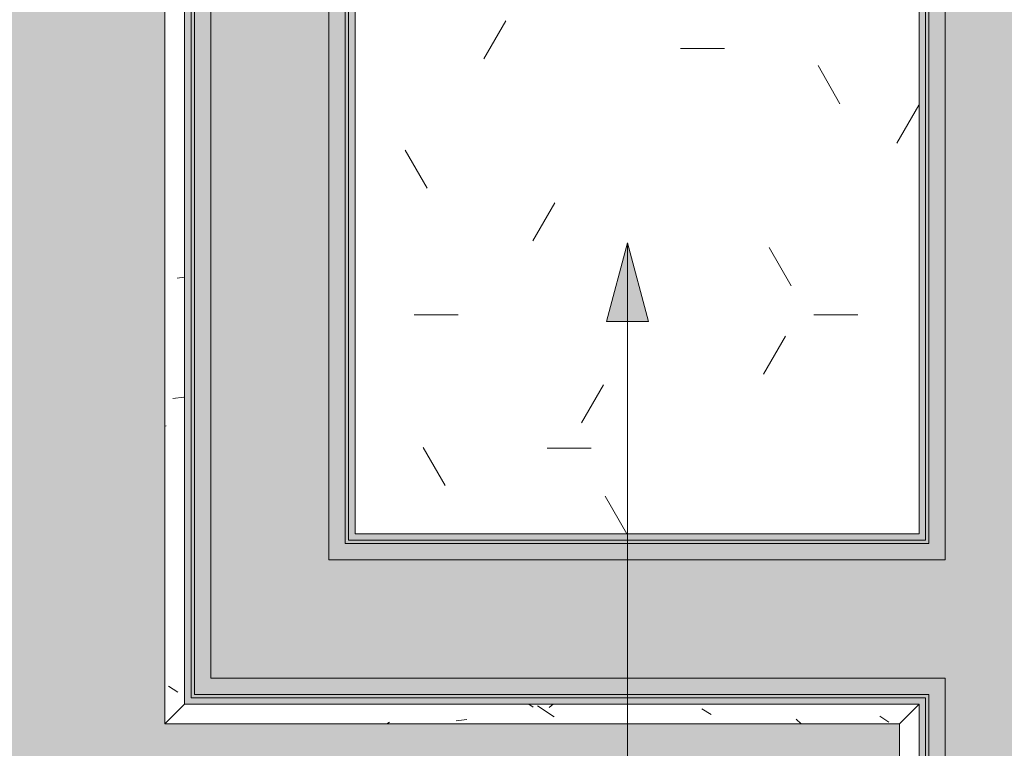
# Model space of a CAD drawing. Header units: millimetres. Extents: x 5980700 to 6194397, y -12939 to 2351883.
# Tile 425 of 587: x 6096106 to 6096857, y 3531 to 4086. Entities that reach past the tile are written whole.
import ezdxf

# ---------------------------------------------------------------- set-up
doc = ezdxf.new("R2010")
doc.units = ezdxf.units.MM
for name, color, linetype, lineweight in [('A-CLNG-PATT', 13, 'Continuous', 9), ('A-FLOR-PATT', 8, 'Continuous', 18), ('A-WALL', 113, 'Continuous', 18), ('A-WALL-PATT', 111, 'Continuous', 25), ('G-ANNO-TEXT', 231, 'Continuous', 9)]:
    doc.layers.add(name, color=color, linetype=linetype, lineweight=lineweight)
pattern_1 = [(49.99999999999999, (0, 0), (182.184668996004, -15.93908553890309), [19.05, -209.55]), (355, (0, 0), (-35.24242749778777, 191.0566080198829), [15.24, -167.64]), (100.451, (15.182, -1.328), (146.9425016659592, 175.1166878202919), [16.19, -178.09]), (46.184, (0, 50.8), (271.0788941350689, -42.04327417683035), [28.575, -314.325]), (96.636, (22.59, 47.297), (237.4025071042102, 247.4272132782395), [24.285, -267.135]), (351.184, (0, 50.8), (237.404605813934, 247.4251178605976), [22.86, -251.46]), (21, (25.4, 38.1), (151.6148798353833, -102.2655185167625), [19.05, -209.55]), (326, (25.4, 38.1), (61.80235996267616, 184.1877424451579), [15.24, -167.64]), (71.45100000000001, (38.035, 29.578), (213.4170626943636, 81.92136778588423), [16.19, -178.09]), (37.50000000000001, (0, 0), (3.08832282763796, 84.55507579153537), [8.382, -157.226, 8.382, -161.798, -168.275]), (37.50000000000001, (0, 0), (3.08832282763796, 84.55507579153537), [-335.788, 8.382, -159.893]), (7.499999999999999, (0, 0), (66.81943811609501, 100.1807470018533), [8.382, -88.646, 8.382, -153.416, -64.135]), (7.499999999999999, (0, 0), (66.81943811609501, 100.1807470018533), [-258.826, 8.382, -55.753]), (327.5, (-56.642, 0), (135.5904877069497, -5.7289126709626), [8.382, -55.118, 8.382, -189.738, -262.89]), (327.5, (-56.642, 0), (135.5904877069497, -5.7289126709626), [-261.62, 8.382, -254.508]), (317.5, (-82.042, 0), (148.1288864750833, 25.42676126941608), [8.382, -74.168, 8.382, -123.19, -186.69]), (317.5, (-82.042, 0), (148.1288864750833, 25.42676126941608), [-214.122, 8.382, -178.308])]

# ---------------------------------------------------------------- blocks, each defined once
blk = doc.blocks.new('BE-PMSa-MOD-ARQ-CONEXAODOFUTURO-EX-000-R_rvt-2-PLANTA DE CAIMENTO DE PISOS - 1 PAV_')
at = {"layer": 'A-CLNG-PATT', "lineweight": 5}
h = blk.add_hatch(dxfattribs=at)
h.set_pattern_fill('FP_193', color=51, style=0, pattern_type=2)
h.set_pattern_definition([(0, (0, 0), (406.4, 101.6), [33.528, -271.272, 33.528, -271.272, -1625.6]), (0, (0, 0), (406.4, 101.6), [-609.6, 33.528, -576.072, 33.528, -271.272, -711.2]), (0, (0, 0), (406.4, 101.6), [-1524, 33.528, -169.672, 33.528, -474.472]), (120, (152.4, 50.8), (-291.1881810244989, 301.1527240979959), [33.52799999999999, -271.2719999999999, 33.52799999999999, -271.2719999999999, -1625.6]), (120, (152.4, 50.8), (-291.1881810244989, 301.1527240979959), [-609.5999999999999, 33.52799999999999, -576.0719999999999, 33.52799999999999, -271.2719999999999, -711.1999999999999]), (120, (152.4, 50.8), (-291.1881810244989, 301.1527240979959), [-1524, 33.52799999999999, -169.672, 33.52799999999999, -474.4719999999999]), (240, (203.2, 254), (-115.2118189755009, -402.7527240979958), [33.528, -271.272, 33.528, -271.272, -1625.6]), (240, (203.2, 254), (-115.2118189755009, -402.7527240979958), [-609.6, 33.528, -576.072, 33.528, -271.272, -711.2]), (240, (203.2, 254), (-115.2118189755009, -402.7527240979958), [-1524, 33.528, -169.672, 33.528, -474.472])])
h.paths.add_polyline_path([(4526.785154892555, 3694.15899436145), (4526.785154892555, 4484.158994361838), (4096.785154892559, 4484.158994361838), (4096.785154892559, 3694.158994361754), (4320.072467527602, 3694.158994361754)])
at = {"layer": 'A-FLOR-PATT', "lineweight": 5}
h = blk.add_hatch(dxfattribs=at)
h.set_pattern_fill('FP_100', color=133, style=0, pattern_type=2)
h.set_pattern_definition(pattern_1)
h.paths.add_polyline_path([(-1916.114845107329, -8177.825683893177), (-1683.614845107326, -8177.825683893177), (-1683.614845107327, -1915.841005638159), (-3033.614845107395, -1915.841005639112), (-3033.614845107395, -1900.841005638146), (-3933.614845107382, -1900.841005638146), (-3933.614845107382, -2050.841005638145), (-1818.614845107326, -2050.841005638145), (-1818.614845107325, -8042.852683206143), (-4146.617820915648, -8042.852683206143), (-4146.617820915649, -4063.841794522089), (-3970.61666258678, -4063.841794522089), (-3970.61666258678, -3457.84179452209), (-4146.617820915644, -3457.84179452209), (-4146.617820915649, -2138.841794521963), (-3970.61666258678, -2138.841794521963), (-3970.61666258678, -2050.841005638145), (-3963.614845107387, -2050.841005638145), (-3963.614845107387, -1900.841005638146), (-3973.614845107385, -1900.841005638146), (-3973.614845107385, -1915.841005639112), (-4105.616662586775, -1915.841005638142), (-4105.616662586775, -2003.84179452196), (-4281.617820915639, -2003.84179452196), (-4281.617820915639, -3592.841794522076), (-4105.61666258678, -3592.841794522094), (-4105.61666258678, -3928.841794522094), (-4281.617820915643, -3928.841794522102), (-4281.615120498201, -8177.82568389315), (-1916.459753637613, -8177.825683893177)])
h.paths.add_polyline_path([(8258.385255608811, -8167.825683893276), (15620.8643440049, -8167.825683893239), (15620.86434400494, -1925.841005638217), (12311.88333741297, -1925.841005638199), (12311.88333741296, -2018.841794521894), (11955.88333741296, -2018.841794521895), (11955.88333741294, -1925.841005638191), (9541.385154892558, -1925.841005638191), (9541.385154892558, -1915.841005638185), (9491.385154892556, -1915.841005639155), (9491.385154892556, -1900.841005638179), (8591.38515489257, -1900.841005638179), (8591.38515489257, -2050.841005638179), (11830.88333741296, -2050.841005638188), (11830.88333741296, -2143.841794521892), (12436.88333741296, -2143.841794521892), (12436.88333741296, -2050.841005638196), (15495.86434400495, -2050.841005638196), (15495.86434400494, -8042.825683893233), (8383.385255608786, -8042.825683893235), (8383.385255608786, -4063.841794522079), (8559.379702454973, -4063.841794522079), (8559.379702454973, -3457.841794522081), (8383.385255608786, -3457.84179452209), (8383.385255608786, -2138.841794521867), (8559.379702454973, -2138.84179452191), (8559.379702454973, -2050.841005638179), (8561.385154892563, -2050.753085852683), (8561.385154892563, -1900.841005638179), (8551.38515489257, -1900.841005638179), (8551.38515489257, -1915.841005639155), (8501.385154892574, -1915.841005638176), (8501.385154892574, -1925.841005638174), (8434.379702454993, -1925.841005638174), (8434.379702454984, -2013.841794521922), (8258.385255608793, -2013.841794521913), (8258.385255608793, -3582.841794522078), (8434.379702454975, -3582.841794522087), (8434.379702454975, -3938.841794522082), (8258.385255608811, -3938.841794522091), (8258.385255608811, -8156.700611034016)])
h.paths.add_polyline_path([(19984.7546155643, -8167.825683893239), (20089.38682609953, -8167.825683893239), (20089.38682609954, -5194.841794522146), (19913.3833374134, -5194.841794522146), (19913.3833374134, -4838.841794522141), (20089.38682609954, -4838.841794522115), (20089.38682609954, -2013.84179452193), (19913.3833374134, -2013.841794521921), (19913.3833374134, -1657.841794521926), (20089.38682609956, -1657.841794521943), (20089.38682609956, 1166.158205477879), (19913.38333741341, 1166.158205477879), (19913.38333741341, 1522.158205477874), (20089.38682609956, 1522.158205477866), (20089.38682609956, 4296.158205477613), (19913.38333741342, 4296.15820547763), (19913.3833374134, 4461.658994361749), (15971.88333741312, 4461.658994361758), (15971.88333741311, 4296.15820547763), (15800.86434400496, 4296.15820547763), (15800.86434400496, -605.8410056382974), (15790.86434400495, -605.8410056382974), (15790.86434400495, -655.841005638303), (15775.86434400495, -655.841005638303), (15775.86434400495, -1555.841005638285), (16091.88333741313, -1555.841005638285), (16091.88333741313, -1527.841794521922), (15925.86434400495, -1527.841794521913), (15925.86434400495, 4171.158205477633), (16096.88333741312, 4171.158205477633), (16097.48518693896, 4336.658994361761), (19788.38333741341, 4336.658994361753), (19788.38333741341, 4171.158205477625), (19964.38682609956, 4171.158205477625), (19964.38682609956, 1647.158205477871), (19788.38333741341, 1647.158205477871), (19788.38333741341, 1041.158205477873), (19964.38682609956, 1041.158205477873), (19964.38682609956, -1532.84179452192), (19788.38333741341, -1532.84179452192), (19788.38333741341, -2138.841794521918), (19964.38682609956, -2138.841794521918), (19964.38682609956, -4713.841794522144), (19788.3833374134, -4713.841794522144), (19788.3833374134, -5319.841794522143), (19964.38682609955, -5319.841794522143), (19964.38682609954, -8042.82568389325), (15925.86434400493, -8042.825683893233), (15925.86434400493, -2143.841794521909), (16091.88333741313, -2143.841794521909), (16091.88333741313, -1585.841005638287), (15775.86434400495, -1585.841005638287), (15775.86434400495, -1595.841005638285), (15790.86434400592, -1595.841005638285), (15790.86434400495, -1652.84179452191), (15966.88333741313, -1653.220801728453), (15966.88333741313, -2018.84179452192), (15800.86434400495, -2018.841794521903), (15800.86434400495, -8167.825683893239), (19925.14432074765, -8167.825683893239)])
h.paths.add_polyline_path([(-5690.728343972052, -8167.825683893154), (-4451.617820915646, -8167.825683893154), (-4451.617820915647, -1925.841005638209), (-4506.114845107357, -1925.84100563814), (-4506.114845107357, -1915.841005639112), (-4536.11484510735, -1915.841005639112), (-4536.11484510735, -1900.841005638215), (-4546.114845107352, -1900.841005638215), (-4546.114845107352, -2740.841005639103), (-4536.114845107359, -2740.841005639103), (-4536.114845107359, -2751.8410056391), (-4516.109778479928, -2751.8410056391), (-4516.109778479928, -2640.8410056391), (-4497.109778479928, -2640.8410056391), (-4497.109778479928, -2770.841005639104), (-4536.114845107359, -2770.841005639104), (-4536.114845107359, -2780.841005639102), (-4546.114845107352, -2780.841005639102), (-4546.114845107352, -2820.841005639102), (-4576.114845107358, -2820.841005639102), (-4576.617820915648, -8042.852683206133), (-11628.61484510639, -8042.852683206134), (-11628.6148451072, -2138.841794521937), (-11585.61666258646, -2138.841794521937), (-11585.61666258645, -2050.841005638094), (-8474.116662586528, -2050.841005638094), (-8474.116662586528, -2138.841794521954), (-7858.116662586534, -2138.841794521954), (-7858.116662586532, -2050.841005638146), (-4576.617820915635, -2050.841005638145), (-4576.617820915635, -1900.841005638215), (-5476.114845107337, -1900.841005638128), (-5476.114845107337, -1915.841005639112), (-5528.614845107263, -1915.841005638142), (-5528.614845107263, -1925.841005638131), (-7983.116662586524, -1925.841005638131), (-7983.116662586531, -2013.841794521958), (-8324.11666258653, -2013.841794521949), (-8324.11666258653, -2003.841794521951), (-8339.116662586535, -2003.84179452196), (-8339.116662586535, -1925.841005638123), (-11720.61666258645, -1925.841005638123), (-11720.61666258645, -2003.841794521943), (-11753.61484510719, -2003.841794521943), (-11753.61034441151, -8167.825683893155), (-5985.163661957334, -8167.825683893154)])
h.paths.add_polyline_path([(-15701.5291554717, -8167.825683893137), (-11933.6148451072, -8167.825683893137), (-11933.6148451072, -2013.841794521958), (-12076.61666258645, -2013.841794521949), (-12076.61666258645, -1657.841794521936), (-11923.61484510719, -1657.841794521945), (-11923.61484510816, -1515.8410056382), (-11908.61484510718, -1515.8410056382), (-11908.61484510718, -1505.841005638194), (-12058.61484510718, -1505.841005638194), (-12058.61484510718, -1532.841794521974), (-12201.61666258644, -1532.841794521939), (-12201.61666258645, -2138.841794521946), (-12058.61484510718, -2138.841794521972), (-12058.61484510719, -8042.851795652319), (-16321.61588608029, -8042.826571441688), (-16321.61588608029, -5319.841794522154), (-16145.61666258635, -5319.841794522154), (-16145.61666258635, -4713.841794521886), (-16321.61588608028, -4713.681888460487), (-16321.61588608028, -2138.84179452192), (-16145.61666258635, -2138.841794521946), (-16145.61666258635, -1532.841794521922), (-16321.61588608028, -1532.841794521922), (-16321.61588608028, 1041.158205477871), (-16145.61666258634, 1041.158205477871), (-16145.61666258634, 1647.158205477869), (-16321.61588608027, 1647.158205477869), (-16321.61588608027, 4171.158205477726), (-16145.61666258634, 4171.158205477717), (-16145.61666258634, 4336.658994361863), (-12201.61666258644, 4336.658994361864), (-12201.61666258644, 4171.158205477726), (-12058.61484510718, 4171.158205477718), (-12058.61484510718, -1475.841005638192), (-11908.61484510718, -1475.841005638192), (-11908.61484510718, -575.8410056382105), (-11923.61484510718, -575.8410056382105), (-11923.61484510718, -525.8410056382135), (-11933.61484510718, -525.8410056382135), (-11933.61484510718, 4296.158205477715), (-12076.61666258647, 4296.158205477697), (-12076.61666258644, 4461.658994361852), (-16270.61666258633, 4461.658994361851), (-16270.61666258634, 4296.158205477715), (-16446.62225526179, 4296.158205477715), (-16446.61588608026, 1522.158205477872), (-16270.61666258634, 1522.158205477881), (-16270.61666258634, 1166.158205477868), (-16446.62225526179, 1166.158205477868), (-16446.61588608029, -1657.841794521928), (-16270.61666258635, -1657.841794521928), (-16270.61666258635, -2013.841794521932), (-16446.6222552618, -2013.841794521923), (-16446.61588608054, -4838.841794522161), (-16270.61666258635, -4838.841794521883), (-16270.61666258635, -5194.841794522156), (-16446.62225526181, -5194.841794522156), (-16446.61573815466, -8167.825683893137), (-15735.98765560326, -8167.825683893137)])
h.paths.add_polyline_path([(8551.38515489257, -1770.841005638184), (9491.385154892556, -1770.841005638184), (9491.385154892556, -1755.841005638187), (9630.135154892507, -1755.841005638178), (9630.135154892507, -1740.841005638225), (11880.13515489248, -1741.712957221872), (11880.13515489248, -1755.841005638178), (11965.88333741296, -1755.841005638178), (11965.88333741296, -1662.841794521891), (12301.88333741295, -1662.841794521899), (12301.88333741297, -1755.841005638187), (12713.6541483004, -1755.841005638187), (12713.6541483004, -1740.841005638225), (14963.65414830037, -1741.712957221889), (14963.65414830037, -1755.841005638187), (15630.86434400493, -1755.841005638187), (15630.86434400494, -1595.841005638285), (15645.86434400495, -1595.841005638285), (15645.86434400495, -655.841005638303), (15630.86434400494, -655.841005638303), (15630.86434400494, -29.5925127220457), (15087.63515489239, -29.59251272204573), (15087.63515489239, -44.5925127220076), (12837.63515489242, -43.72056113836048), (12837.63515489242, -29.59251272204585), (11880.13515489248, -29.5925127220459), (11880.13515489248, -44.59251272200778), (9630.135154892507, -43.72056113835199), (9630.135154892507, -29.59251272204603), (9408.885154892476, -29.59251272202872), (9408.885154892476, -14.5925127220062), (8468.885154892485, -14.59251272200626), (8468.885154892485, -29.59251272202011), (8008.885154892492, -29.59251272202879), (8008.885154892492, -14.59251272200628), (7068.885154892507, -14.65234280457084), (7068.885154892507, -29.59251272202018), (4511.785154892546, -29.59251272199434), (4511.785154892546, 3549.158994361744), (3951.785154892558, 3549.158994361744), (3951.785154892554, 4471.658994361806), (2159.383337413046, 4471.658994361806), (2159.383337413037, 4306.158205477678), (1813.383337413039, 4306.15820547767), (1813.383337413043, 4471.658994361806), (284.8931309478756, 4471.658994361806), (284.8931309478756, 4486.658994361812), (77.29277039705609, 4486.658994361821), (77.29277039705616, 3238.903506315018), (70.48333741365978, 3238.903506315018), (70.48333741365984, 2137.158205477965), (121.3819838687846, 2137.158205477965), (121.3819838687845, 3231.348105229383), (111.0710947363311, 3241.658994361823), (106.381983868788, 3259.158994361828), (111.0710947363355, 3276.658994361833), (124.1088842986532, 3289.53068128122), (143.3753948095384, 3293.624861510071), (158.8819838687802, 3289.469883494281), (171.692873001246, 3276.658994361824), (176.3819838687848, 3259.158994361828), (171.692873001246, 3241.658994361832), (161.3819838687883, 3231.348105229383), (161.3819838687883, 2137.158205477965), (220.483337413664, 2137.158205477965), (220.4833374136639, 4336.658994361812), (1678.38333741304, 4336.658994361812), (1678.38333741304, 4171.158205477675), (2294.38333741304, 4171.158205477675), (2294.38333741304, 4336.658994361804), (3816.785154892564, 4336.658994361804), (3816.785154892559, 3414.158994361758), (4376.785154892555, 3414.158994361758), (4376.785154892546, -164.5925127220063), (15495.86434400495, -164.5925127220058), (15495.86434400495, -1620.841005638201), (12436.88333741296, -1620.841005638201), (12436.88333741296, -1527.841794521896), (11830.88333741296, -1527.841794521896), (11830.88333741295, -1620.841005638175), (8559.379702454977, -1620.841005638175), (8559.379702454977, -1532.841794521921), (7943.379702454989, -1532.841794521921), (7943.379702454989, -1620.841005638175), (2289.383337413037, -1620.841005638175), (2289.383337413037, -1527.841794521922), (2261.385126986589, -1527.841794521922), (2261.385126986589, -1770.841005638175), (3121.385126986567, -1770.841005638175), (3121.385126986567, -1755.8410056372), (4481.585154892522, -1755.841005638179), (4481.585154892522, -1770.841005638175), (5321.585154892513, -1770.841005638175), (5321.585154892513, -1755.841005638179), (7021.385154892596, -1755.841005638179), (7021.385154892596, -1770.841005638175), (7961.385154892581, -1770.841005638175), (7961.385154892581, -1755.841005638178), (8078.379702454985, -1755.841005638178), (8078.379702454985, -1667.841794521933), (8424.379702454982, -1667.841794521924), (8424.379702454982, -1755.841005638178), (8551.38515489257, -1755.841005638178)])
h.paths.add_polyline_path([(2231.385126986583, -1770.841005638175), (2231.385126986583, -1527.841794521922), (1766.385126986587, -1527.841794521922), (1766.385126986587, -1770.841005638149), (1776.385126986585, -1770.841005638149), (1776.385126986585, -1755.8410056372), (1818.383337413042, -1755.841005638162), (1818.383337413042, -1662.841794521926), (2154.383337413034, -1662.841794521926), (2154.383337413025, -1755.84100563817), (2221.385126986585, -1755.841005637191), (2221.385126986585, -1770.841005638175)])
h.paths.add_polyline_path([(-3963.614845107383, -1770.84100563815), (-3033.614845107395, -1770.84100563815), (-3033.614845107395, -1755.841005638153), (-1418.814900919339, -1755.841005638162), (-1418.814900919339, -1770.841005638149), (-578.8149009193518, -1770.841005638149), (-578.8149009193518, -1755.841005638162), (876.3851269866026, -1755.841005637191), (876.3851269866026, -1770.841005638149), (1736.38512698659, -1770.841005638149), (1736.38512698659, -1527.841794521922), (1683.383337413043, -1527.841794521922), (1683.383337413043, -1620.841005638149), (-3970.616662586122, -1620.84100563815), (-3970.61666258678, -1532.841794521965), (-4586.616662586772, -1532.841794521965), (-4586.616662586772, -1620.841005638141), (-7858.116662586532, -1620.841005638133), (-7858.116662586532, -1532.841794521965), (-8474.116662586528, -1532.841794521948), (-8474.116662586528, -1620.841005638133), (-11585.61666258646, -1620.841005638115), (-11585.61666258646, -1532.841794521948), (-11628.61484510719, -1532.841794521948), (-11628.61484510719, -164.6103600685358), (220.4833374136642, -164.6103600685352), (220.4833374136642, -29.61036006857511), (-2321.114845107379, -29.61036006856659), (-2321.114845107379, -14.61036006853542), (-3061.114845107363, -14.61036006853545), (-3061.114845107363, -29.61036006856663), (-3320.616662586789, -29.61036006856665), (-3320.616662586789, -14.61036006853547), (-4060.616662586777, -14.61036006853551), (-4060.616662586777, -29.61036006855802), (-4536.114845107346, -29.61036006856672), (-4536.114845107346, -14.61036006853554), (-5476.114845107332, -14.61036006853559), (-5476.114845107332, -29.6103600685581), (-5636.114845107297, -29.61036006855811), (-5636.114845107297, -44.61036006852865), (-7886.11484510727, -43.73840848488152), (-7886.11484510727, -29.61036006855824), (-8872.364845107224, -29.61036006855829), (-8872.364845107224, -44.6103600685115), (-11122.3648451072, -43.73840848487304), (-11122.3648451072, -29.61036006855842), (-11763.61484510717, -29.61036006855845), (-11763.61484510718, -575.8410056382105), (-11778.61484510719, -575.8410056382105), (-11778.61484510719, -1515.8410056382), (-11763.61484510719, -1515.8410056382), (-11763.61484510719, -1667.841794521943), (-11720.61666258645, -1667.841794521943), (-11720.61666258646, -1755.841005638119), (-11122.36484510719, -1755.841005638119), (-11122.36484510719, -1740.841005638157), (-8872.36484510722, -1741.712957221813), (-8872.36484510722, -1755.841005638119), (-8339.116662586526, -1755.841005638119), (-8339.116662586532, -1667.841794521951), (-7993.116662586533, -1667.841794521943), (-7993.116662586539, -1755.841005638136), (-7886.114845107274, -1755.841005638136), (-7886.114845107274, -1740.841005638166), (-5636.114845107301, -1741.712957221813), (-5636.114845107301, -1755.841005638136), (-5476.114845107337, -1755.841005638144), (-5476.114845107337, -1770.841005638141), (-4536.11484510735, -1770.841005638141), (-4536.11484510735, -1755.841005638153), (-4451.616662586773, -1755.841005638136), (-4451.616662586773, -1667.84179452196), (-4105.616662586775, -1667.84179452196), (-4105.616662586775, -1755.841005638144), (-3973.614845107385, -1755.841005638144), (-3973.614845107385, -1770.84100563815)])
h.paths.add_polyline_path([(-5396.293025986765, 115.3896399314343), (-4576.11484510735, 115.3896399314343), (-4576.11484510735, 431.4034837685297), (-4586.616662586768, 431.4034837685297), (-4586.616662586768, 265.3896399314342), (-11628.61484510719, 265.3896399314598), (-11628.61484510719, 4171.158205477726), (-11585.61666258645, 4171.158205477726), (-11585.61666258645, 4336.658994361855), (-8474.116662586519, 4336.658994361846), (-8474.116662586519, 4171.158205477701), (-7858.116662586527, 4171.158205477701), (-7858.116662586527, 4336.658994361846), (-4586.616662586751, 4336.658994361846), (-4586.616662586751, 4171.158205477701), (-4538.614845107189, 4171.158205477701), (-4538.614845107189, 2287.158205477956), (-4586.616662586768, 2287.158205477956), (-4586.616662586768, 1681.158205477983), (-4538.614845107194, 1681.158205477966), (-4538.614845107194, 995.3896399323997), (-4536.114845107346, 995.3896399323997), (-4536.114845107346, 985.3896399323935), (-4497.109778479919, 985.3896399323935), (-4497.109778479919, 855.3896399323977), (-4516.109778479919, 855.3896399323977), (-4516.109778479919, 966.3896399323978), (-4536.114845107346, 966.3896399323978), (-4536.114845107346, 955.3896399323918), (-4538.614845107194, 955.3896399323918), (-4538.614845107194, 431.4034837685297), (-4546.114845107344, 431.4034837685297), (-4546.114845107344, 115.3896399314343), (-4536.114845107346, 115.3896399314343), (-4536.114845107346, 130.3896399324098), (-4486.114845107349, 130.3896399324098), (-4486.114845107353, 140.3896399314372), (-4461.616662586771, 140.3896399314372), (-4461.616662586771, 306.4034837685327), (-4413.614845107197, 306.4034837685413), (-4413.614845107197, 1806.158205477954), (-4461.616662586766, 1806.158205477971), (-4461.616662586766, 2162.158205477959), (-4413.614845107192, 2162.158205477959), (-4413.614845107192, 4296.158205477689), (-4461.616662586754, 4296.158205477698), (-4461.616662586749, 4461.658994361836), (-7983.116662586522, 4461.658994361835), (-7983.116662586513, 4296.158205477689), (-8349.116662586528, 4296.158205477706), (-8349.116662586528, 4461.658994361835), (-11710.61666258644, 4461.658994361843), (-11710.61666258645, 4296.158205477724), (-11753.61484510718, 4296.158205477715), (-11753.61484510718, 140.3896399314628), (-5526.11484510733, 140.3896399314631), (-5526.11484510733, 130.3896399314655), (-5476.114845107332, 130.3896399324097), (-5476.114845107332, 115.3896399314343), (-5466.11484510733, 115.3896399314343)])
h.paths.add_polyline_path([(8478.885154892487, 115.4074872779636), (8478.885154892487, 431.4034837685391), (8378.385255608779, 431.4034837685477), (8378.385255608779, 1037.158205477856), (8561.383337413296, 1037.158205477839), (8561.383337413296, 1651.158205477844), (8378.385255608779, 1651.158205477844), (8378.385255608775, 4171.158205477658), (8559.383337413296, 4171.158205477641), (8559.383337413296, 4336.658994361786), (11825.88333741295, 4336.658994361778), (11825.88333741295, 4171.158205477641), (12441.88333741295, 4171.158205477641), (12441.88333741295, 4336.658994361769), (15495.86434400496, 4336.65899436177), (15495.86434400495, 265.4074872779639), (8559.379702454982, 265.4074872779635), (8559.379702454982, 431.4034837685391), (8508.885154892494, 431.4034837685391), (8508.885154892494, 115.4074872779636), (9408.885154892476, 115.4074872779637), (9408.885154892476, 130.4074872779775), (9438.885154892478, 130.4074872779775), (9438.885154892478, 140.4074872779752), (15620.86434400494, 140.4074872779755), (15620.86434400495, 4461.658994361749), (12316.88333741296, 4461.658994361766), (12316.88333741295, 4296.158205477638), (11950.88333741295, 4296.158205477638), (11950.88333741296, 4461.658994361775), (8434.383337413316, 4461.658994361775), (8434.383337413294, 4296.158205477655), (8253.385255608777, 4296.158205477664), (8253.385255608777, 1526.158205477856), (8436.383337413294, 1526.158205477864), (8436.383337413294, 1162.158205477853), (8253.385255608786, 1162.158205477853), (8253.385255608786, 306.4034837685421), (8434.379702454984, 306.4034837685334), (8434.379702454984, 140.4074872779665), (8438.885154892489, 140.4074872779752), (8438.885154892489, 130.4074872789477), (8468.885154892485, 130.4074872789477), (8468.885154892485, 115.4074872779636)])
h.paths.add_polyline_path([(7078.885154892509, 115.4074872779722), (7968.885154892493, 115.4074872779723), (7968.885154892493, 955.4074872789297), (7958.885154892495, 955.4074872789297), (7958.885154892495, 966.4074872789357), (7948.385255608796, 966.4074872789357), (7948.385255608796, 265.4074872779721), (4806.785154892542, 265.4074872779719), (4806.785154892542, 4336.658994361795), (7948.385255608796, 4336.658994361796), (7948.385255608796, 985.4074872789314), (7958.885154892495, 985.4074872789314), (7958.885154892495, 995.4074872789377), (7968.885154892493, 995.4074872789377), (7968.885154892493, 1035.407487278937), (7998.885154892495, 1035.407487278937), (7998.885154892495, 995.4074872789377), (8008.885154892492, 995.4074872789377), (8008.885154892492, 985.4074872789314), (8047.890221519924, 985.4074872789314), (8047.890221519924, 855.4074872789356), (8028.890221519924, 855.4074872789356), (8028.890221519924, 966.4074872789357), (8008.885154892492, 966.4074872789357), (8008.885154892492, 955.4074872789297), (7998.885154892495, 955.4074872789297), (7998.885154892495, 115.4074872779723), (8008.885154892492, 115.4074872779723), (8008.885154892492, 130.4074872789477), (8083.385255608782, 130.4074872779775), (8083.385255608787, 4471.65899436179), (4671.785154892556, 4471.658994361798), (4671.785154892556, 130.4074872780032), (7068.885154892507, 130.4074872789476), (7068.885154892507, 115.4074872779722)])
h.paths.add_polyline_path([(1857.919751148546, 1037.158205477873), (2296.383337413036, 1037.158205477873), (2296.383337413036, 1651.158205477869), (1676.383337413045, 1651.158205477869), (1676.383337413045, 1037.158205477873), (1826.383337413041, 1037.158205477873)])
h.paths.add_polyline_path([(2161.383337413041, 1172.158205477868), (1811.383337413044, 1172.158205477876), (1811.383337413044, 1516.158205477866), (2161.383337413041, 1516.158205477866), (2161.383337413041, 1177.256799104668)])
h.paths.add_polyline_path([(137.9111174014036, 3278.855100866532), (131.3834321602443, 3276.480338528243), (131.3834321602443, 3259.158994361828), (137.9112161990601, 3259.158994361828), (137.9112161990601, 3277.667937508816)])
h.paths.add_polyline_path([(141.3819838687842, 3259.158994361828), (161.3819838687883, 3259.158994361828), (158.7024919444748, 3268.550988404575), (155.5241194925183, 3273.003317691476), (148.2594671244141, 3277.615929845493), (141.461635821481, 3278.855091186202), (137.9111174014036, 3278.855100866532), (137.9112161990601, 3259.158994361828), (139.4408410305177, 3259.158994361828)])
h.paths.add_polyline_path([(127.2398482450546, 3259.158994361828), (131.3834321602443, 3259.60654442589), (131.3834321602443, 3276.480338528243), (126.061811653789, 3272.015600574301), (122.0634673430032, 3263.023564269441), (122.1477157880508, 3259.158994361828), (126.061811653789, 3259.158994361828)])
at = {"layer": 'A-WALL', "lineweight": 5}
for color, points in [(9, [(3974.285154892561, 3571.658994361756), (3974.285154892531, 4496.658994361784), (3971.785154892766, 4496.658994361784), (3971.785154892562, 3571.658994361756)]), (50, [(3986.785154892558, 3584.158994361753), (3986.785154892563, 4496.658994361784), (3974.285154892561, 4496.442356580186), (3974.285154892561, 3584.158994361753), (3980.037697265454, 3584.158994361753)]), (50, [(4076.78515489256, 3686.658994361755), (4089.285154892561, 3686.658994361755), (4089.285154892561, 4496.658994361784), (4076.78515489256, 4496.32932403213), (4076.78515489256, 3689.158994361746)]), (9, [(4089.285154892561, 3689.158994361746), (4091.78515489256, 3689.658994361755), (4091.785154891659, 4496.658994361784), (4089.285154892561, 4496.604049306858), (4089.285154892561, 3694.158994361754)]), (50, [(4096.785154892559, 3694.158994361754), (4096.785154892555, 4486.658994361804), (4091.78515489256, 4486.658994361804), (4091.78515489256, 3694.158994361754)]), (50, [(4091.78515489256, 3689.158994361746), (4526.785154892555, 3689.158994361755), (4526.785154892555, 3694.15899436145), (4091.78515489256, 3694.158994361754)]), (50, [(4534.285154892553, 3674.15899436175), (4534.285154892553, 3686.658994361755), (4076.78515489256, 3686.658994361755), (4076.78515489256, 3674.15899436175), (4526.78515489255, 3674.15899436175)]), (9, [(4320.072467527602, 3686.658994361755), (4531.785154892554, 3686.658994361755), (4531.785154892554, 3689.158994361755), (4089.285154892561, 3689.158994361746), (4089.285154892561, 3686.658994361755), (4102.735626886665, 3686.658994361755)]), (50, [(4526.785154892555, 3571.658994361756), (4534.285154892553, 3571.658994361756), (4534.285154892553, 3584.158994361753), (3974.285154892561, 3584.158994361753), (3974.285154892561, 3571.658994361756), (4511.785154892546, 3571.658994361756)]), (9, [(4526.785154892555, 3569.158994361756), (4531.785154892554, 3569.158994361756), (4531.783345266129, 3571.658994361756), (3971.785154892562, 3571.658994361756), (3971.785154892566, 3569.158994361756), (4511.785154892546, 3569.158994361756)])]:
    blk.add_hatch(color=color, dxfattribs=at).paths.add_polyline_path(points)
h = blk.add_hatch(color=9, dxfattribs=at)
h.paths.add_polyline_path([(4531.785154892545, -7.092512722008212), (4534.285154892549, -7.09251272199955), (4534.285154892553, 3571.658994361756), (4531.785154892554, 3571.658994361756), (4531.785653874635, -7.090017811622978)])
h.paths.add_polyline_path([(4531.785154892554, 3686.658994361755), (4534.285154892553, 3686.658994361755), (4534.285154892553, 4496.658994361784), (4531.785154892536, 4496.658994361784), (4531.785154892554, 3689.158994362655)])
h = blk.add_hatch(color=50, dxfattribs=at)
h.paths.add_polyline_path([(4534.285154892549, 5.407487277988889), (4546.78515489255, 5.407487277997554), (4546.78515489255, 3584.158994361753), (4534.285154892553, 3584.158994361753), (4534.285154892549, 5.470185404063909)])
h.paths.add_polyline_path([(4534.285154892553, 3674.15899436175), (4546.78515489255, 3674.158994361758), (4546.78515489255, 4496.658994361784), (4534.285154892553, 4496.658994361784), (4534.285154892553, 3675.951464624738)])
at = {"layer": 'A-WALL'}
for points in [[(3971.285154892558, 3569.158994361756), (3971.785154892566, 3569.158994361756), (3971.785154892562, 4486.658994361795), (3966.785154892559, 4486.658994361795), (3966.785154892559, 3569.158994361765)], [(4526.785154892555, 3564.158994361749), (4526.77790589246, 3569.158994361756), (3966.785154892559, 3569.158994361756), (3966.785154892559, 3564.158994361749), (4511.785154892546, 3564.158994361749)]]:
    blk.add_hatch(color=10, dxfattribs=at).paths.add_polyline_path(points)
at = {"layer": 'A-WALL', "lineweight": 5}
h = blk.add_hatch(color=50, dxfattribs=at)
h.paths.add_polyline_path([(4531.285154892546, -9.592512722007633), (4531.785154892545, -9.592512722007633), (4531.785154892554, 3569.158994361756), (4526.785154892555, 3569.158994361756), (4526.785154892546, -9.592512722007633)])
h.paths.add_polyline_path([(4526.785154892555, 3689.158994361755), (4531.785154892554, 3689.158994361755), (4531.785154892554, 4486.658994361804), (4526.785154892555, 4486.658994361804), (4526.785154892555, 3694.158994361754)])
at = {"layer": 'A-WALL-PATT', "lineweight": 5}
for points in [[(4025.637149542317, 3674.15899436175), (4076.78515489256, 3674.15899436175), (4076.78515489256, 4506.658994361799), (3986.785154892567, 4506.658994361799), (3986.785154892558, 3674.15899436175)], [(4636.785154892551, 95.40748727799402), (4636.785154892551, 4506.658994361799), (4546.78515489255, 4506.658994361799), (4546.78515489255, 95.40748727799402), (4614.507785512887, 95.40748727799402)], [(4418.597019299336, 3584.158994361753), (4546.78515489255, 3584.158994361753), (4546.78515489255, 3674.158994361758), (3986.785154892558, 3674.15899436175), (3986.785154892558, 3584.158994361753), (4376.785154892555, 3584.158994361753)]]:
    blk.add_hatch(color=9, dxfattribs=at).paths.add_polyline_path(points)
h = blk.add_hatch(dxfattribs=at)
h.set_pattern_fill('FP_100', color=133, style=0, pattern_type=2)
h.set_pattern_definition(pattern_1)
h.paths.add_polyline_path([(3951.785154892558, 3549.158994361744), (3966.785154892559, 3564.15899436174), (3966.785154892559, 4486.658994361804), (3951.785154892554, 4471.658994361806), (3951.785154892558, 3557.876868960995)])
h = blk.add_hatch(dxfattribs=at)
h.set_pattern_fill('FP_100', color=133, style=0, pattern_type=2)
h.set_pattern_definition(pattern_1)
h.paths.add_polyline_path([(4511.785154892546, 3549.158994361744), (4526.785154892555, 3564.158994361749), (3966.785154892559, 3564.15899436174), (3951.785154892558, 3549.158994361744), (4376.785154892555, 3549.158994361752)])
h = blk.add_hatch(dxfattribs=at)
h.set_pattern_fill('FP_119', color=133, style=0, pattern_type=2)
h.set_pattern_definition(pattern_1)
h.paths.add_polyline_path([(4511.785154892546, -29.59251272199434), (4526.785154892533, -14.59251272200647), (4526.785154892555, 3564.158994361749), (4511.785154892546, 3549.158994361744), (4511.785154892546, -14.59251272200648)])
at = {"layer": 'A-WALL', "color": 130, "lineweight": 9}
for p, q in [((3966.785154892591, 4486.658994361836), (3966.78515489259, 3694.158994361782)), ((4096.785154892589, 3694.158994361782), (4096.785154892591, 4486.658994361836)), ((4526.785154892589, 4486.658994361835), (4526.785154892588, 3694.158994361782)), ((3966.78515489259, 3694.158994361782), (3966.785154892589, 3569.158994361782)), ((4526.785154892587, 3694.158994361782), (4096.785154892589, 3694.158994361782)), ((3966.785154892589, 3569.158994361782), (3966.785154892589, 3564.158994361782)), ((3966.785154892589, 3564.158994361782), (4526.785154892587, 3564.158994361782)), ((4526.785154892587, 3564.158994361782), (4526.785154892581, 115.4074872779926))]:
    blk.add_line(p, q, dxfattribs=at)
at = {"layer": 'A-WALL', "color": 90, "lineweight": 5}
for p, q in [((3971.78515489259, 3694.158994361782), (3971.785154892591, 4486.658994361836)), ((3974.28515489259, 3694.158994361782), (3974.285154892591, 4486.658994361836)), ((3986.785154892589, 3694.158994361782), (3986.785154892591, 4486.658994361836)), ((4076.78515489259, 3694.158994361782), (4076.785154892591, 4486.658994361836)), ((4089.285154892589, 3694.158994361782), (4089.285154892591, 4486.658994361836)), ((4091.785154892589, 3694.158994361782), (4091.785154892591, 4486.658994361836)), ((4531.785154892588, 4486.658994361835), (4531.785154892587, 3689.158994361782)), ((4534.285154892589, 4486.658994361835), (4534.285154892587, 3686.658994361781)), ((4546.785154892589, 4486.658994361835), (4546.785154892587, 3674.158994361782)), ((3951.785154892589, 3549.158994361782), (3951.785154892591, 4471.658994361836)), ((3971.78515489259, 3571.658994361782), (3971.78515489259, 3694.158994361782)), ((3974.28515489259, 3584.158994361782), (3974.28515489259, 3694.158994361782)), ((3986.78515489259, 3674.158994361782), (3986.78515489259, 3694.158994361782)), ((4076.78515489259, 3686.658994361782), (4076.78515489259, 3694.158994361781)), ((4089.285154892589, 3689.158994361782), (4089.285154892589, 3694.158994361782)), ((4091.785154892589, 3689.158994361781), (4091.785154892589, 3694.158994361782)), ((4076.78515489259, 3674.158994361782), (4076.78515489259, 3686.658994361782)), ((4089.285154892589, 3686.658994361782), (4089.285154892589, 3689.158994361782)), ((4526.785154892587, 3686.658994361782), (4089.285154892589, 3686.658994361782)), ((4526.785154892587, 3689.158994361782), (4091.785154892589, 3689.158994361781)), ((4526.785154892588, 3689.158994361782), (4531.785154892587, 3689.158994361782)), ((4526.785154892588, 3686.658994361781), (4531.785154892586, 3686.658994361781)), ((4531.785154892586, 3686.658994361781), (4534.285154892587, 3686.658994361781)), ((3986.78515489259, 3584.158994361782), (3986.78515489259, 3674.158994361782)), ((4526.785154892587, 3674.158994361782), (4076.78515489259, 3674.158994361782)), ((4526.785154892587, 3674.158994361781), (4534.285154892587, 3674.158994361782)), ((4534.285154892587, 3674.158994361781), (4546.785154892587, 3674.158994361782)), ((3974.28515489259, 3571.658994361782), (3974.28515489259, 3584.158994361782)), ((4526.785154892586, 3584.158994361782), (3986.78515489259, 3584.158994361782)), ((4526.785154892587, 3584.158994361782), (4534.285154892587, 3584.158994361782)), ((4534.285154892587, 3584.158994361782), (4546.785154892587, 3584.158994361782)), ((4546.785154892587, 3584.158994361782), (4546.785154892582, 115.4074872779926)), ((3971.785154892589, 3569.158994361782), (3971.78515489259, 3571.658994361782)), ((4526.785154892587, 3569.158994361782), (3971.785154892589, 3569.158994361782)), ((4526.785154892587, 3571.658994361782), (3974.28515489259, 3571.658994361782)), ((4526.785154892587, 3571.658994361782), (4531.785154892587, 3571.658994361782)), ((4526.785154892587, 3569.158994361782), (4531.785154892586, 3569.158994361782)), ((4531.785154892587, 3571.658994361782), (4534.285154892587, 3571.658994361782)), ((4531.785154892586, 3569.158994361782), (4531.785154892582, 115.4074872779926)), ((4534.285154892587, 3571.658994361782), (4534.285154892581, 115.4074872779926)), ((3966.78515489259, 3564.158994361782), (3951.785154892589, 3549.158994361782)), ((3951.785154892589, 3549.158994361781), (3966.785154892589, 3564.158994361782)), ((4526.785154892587, 3564.158994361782), (4511.785154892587, 3549.158994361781)), ((4511.785154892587, 3549.158994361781), (4526.785154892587, 3564.158994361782)), ((4511.785154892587, 3549.158994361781), (3951.785154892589, 3549.158994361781)), ((4511.785154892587, 3549.158994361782), (4511.785154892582, -29.59251272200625))]:
    blk.add_line(p, q, dxfattribs=at)

msp = doc.modelspace()

# ---------------------------------------------------------------- hatches: boundary and pattern name
at = {"layer": 'G-ANNO-TEXT'}
msp.add_hatch(color=130, dxfattribs=at).paths.add_polyline_path([(6096569.426658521, 3915.901677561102), (6096553.349706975, 3855.901677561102), (6096585.503610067, 3855.901677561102)])

# ---------------------------------------------------------------- linework, layer by layer
at = {"layer": 'G-ANNO-TEXT', "color": 130}
for p, q in [((6096569.426658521, 3915.901677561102), (6096553.349706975, 3855.901677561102)), ((6096585.503610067, 3855.901677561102), (6096569.426658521, 3915.901677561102)), ((6096569.426658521, 3915.901677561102), (6096569.426658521, 2949.767463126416)), ((6096553.349706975, 3855.901677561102), (6096585.503610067, 3855.901677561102))]:
    msp.add_line(p, q, dxfattribs=at)

# ---------------------------------------------------------------- block references
at = {"color": 50, "lineweight": 5}
msp.add_blockref('BE-PMSa-MOD-ARQ-CONEXAODOFUTURO-EX-000-R_rvt-2-PLANTA DE CAIMENTO DE PISOS - 1 PAV_', (6092264.959189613, 0), dxfattribs=at)

doc.saveas('drawing.dxf')
